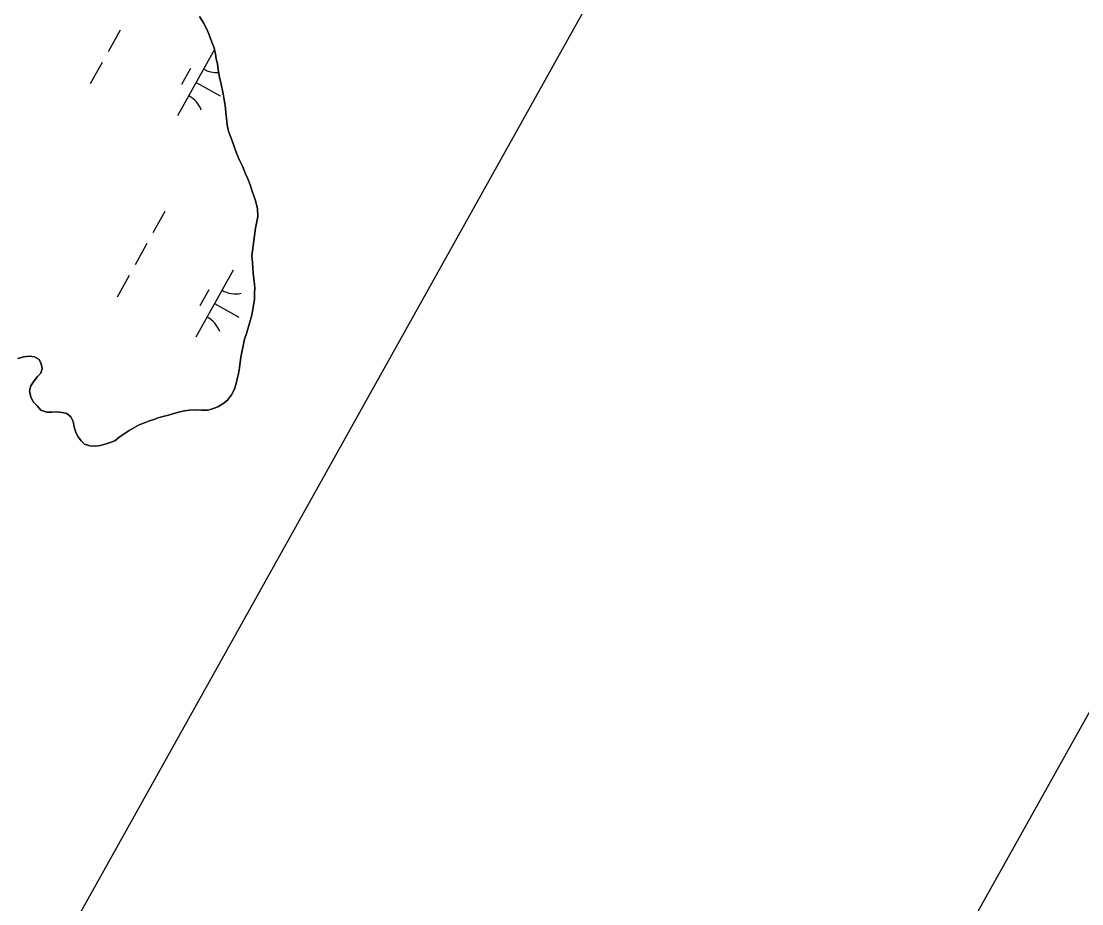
# Model space of a CAD drawing. Extents: x 3923531 to 3943530, y 207391 to 229799.
# Drawn here: x 3940173 to 3940865, y 219861 to 220437 of the extents above; entities that cross this region are included whole.
import ezdxf

# ---------------------------------------------------------------- set-up
doc = ezdxf.new("R2010")
doc.units = 0
for name, color, linetype in [('V-ANNO-SYMB', 7, 'Continuous'), ('V-GRID-FRAM', 7, 'Continuous'), ('V-TOPO-SHOR', 7, 'Continuous'), ('V-WETL-SWMP', 7, 'Continuous')]:
    doc.layers.add(name, color=color, linetype=linetype)

msp = doc.modelspace()

# ---------------------------------------------------------------- linework, layer by layer
at = {"layer": 'V-ANNO-SYMB'}
msp.add_lwpolyline([(3932328.86, 228191.44), (3924261.37, 213750.52), (3934264.53, 208162.21), (3942332.02, 222603.14), (3932328.86, 228191.44)], dxfattribs=at)
at = {"layer": 'V-GRID-FRAM'}
msp.add_lwpolyline([(3941569.42, 222286.79), (3934196.47, 209089.08), (3926890.07, 213186.24), (3934009.8, 226348.12), (3941569.42, 222286.79)], dxfattribs=at)
at = {"layer": 'V-TOPO-SHOR'}
for points in [[(3940319.17, 220337.83), (3940317.15, 220342.95), (3940315.14, 220347.11), (3940313.28, 220351.28), (3940311.96, 220355.06), (3940310.5, 220359.37), (3940309.48, 220362.2), (3940308.04, 220365.71), (3940307.12, 220369.9), (3940306.75, 220373.97), (3940306.39, 220377.77), (3940306.04, 220380.75), (3940305.53, 220385.09), (3940304.43, 220391.18), (3940303.35, 220396.46), (3940302.29, 220400.92), (3940301.23, 220405.65), (3940300.86, 220409.58), (3940300.1, 220412.97), (3940299.62, 220415.95), (3940298.71, 220420), (3940297.25, 220423.91), (3940295.51, 220428.63), (3940293.92, 220432.4), (3940291.65, 220436.42), (3940289.1, 220440.58)], [(3940170.47, 220217.32), (3940174.39, 220218.37), (3940178.18, 220218.87), (3940181.32, 220218.4), (3940184.35, 220216.7), (3940185.78, 220213.75), (3940186.4, 220210.77), (3940185.52, 220207.62), (3940183.26, 220205.53), (3940181.15, 220202.76), (3940179.06, 220199.45), (3940178.18, 220196.16), (3940178.96, 220192.1), (3940180.81, 220188.88), (3940183.32, 220186.09), (3940185.42, 220183.55), (3940189.4, 220182.29), (3940192.66, 220182.23), (3940196.19, 220182.45), (3940199.46, 220181.99), (3940202.47, 220181.38), (3940205.11, 220179.13), (3940206.54, 220176.18), (3940207.3, 220172.66), (3940208.35, 220168.88), (3940209.91, 220166.06), (3940211.87, 220163.52), (3940214.1, 220161.4), (3940217.53, 220160.26), (3940221.34, 220160.08), (3940224.32, 220160.56), (3940227.56, 220161.32), (3940230.8, 220162.35), (3940233.76, 220163.64), (3940236.7, 220165.89), (3940239.91, 220168.14), (3940243.12, 220170.26), (3940246.6, 220172.24), (3940249.83, 220173.95), (3940253.2, 220175.26), (3940256.43, 220176.56), (3940259.4, 220177.45), (3940262.23, 220178.46), (3940265.2, 220179.35), (3940268.85, 220180.26), (3940272.35, 220181.43), (3940276.27, 220182.48), (3940279.25, 220183.23), (3940282.5, 220183.58), (3940287.26, 220183.69), (3940290.39, 220183.49), (3940294.46, 220183.59), (3940297.71, 220184.49), (3940301.21, 220185.66), (3940304.43, 220187.64), (3940307.5, 220190.16), (3940310.13, 220193.62), (3940311.95, 220197.2), (3940313.08, 220201.03), (3940313.83, 220204.05), (3940314.7, 220207.33), (3940315.15, 220211.28), (3940315.97, 220216.61), (3940316.56, 220220.43), (3940317.77, 220226.71), (3940318.5, 220229.99), (3940319.78, 220233.56), (3940320.91, 220237.39), (3940321.79, 220240.4), (3940322.79, 220243.96), (3940323.53, 220246.97), (3940324.5, 220251.89), (3940324.95, 220256.11), (3940325.12, 220260.06), (3940325.18, 220263.33), (3940324.94, 220267.81), (3940324.27, 220272.82), (3940324.04, 220276.76), (3940323.83, 220280.02), (3940323.31, 220284.36), (3940325.6, 220302.36), (3940327.18, 220310.01), (3940326.93, 220314.9), (3940325.87, 220319.5), (3940324.84, 220322.87), (3940323.37, 220327.19), (3940322.21, 220330.56), (3940320.61, 220334.6), (3940319.17, 220337.83)]]:
    msp.add_lwpolyline(points, dxfattribs=at)
at = {"layer": 'V-WETL-SWMP'}
for p, q in [((3940289.1, 220440.58), (3940291.65, 220436.42)), ((3940291.65, 220436.42), (3940293.92, 220432.4)), ((3940237.24, 220431.56), (3940229.44, 220417.59)), ((3940293.92, 220432.4), (3940295.51, 220428.63)), ((3940295.51, 220428.63), (3940297.25, 220423.91)), ((3940297.25, 220423.91), (3940298.71, 220420)), ((3940298.71, 220420), (3940299.62, 220415.95)), ((3940298.95, 220418.92), (3940274.82, 220375.72)), ((3940299.62, 220415.95), (3940300.1, 220412.97)), ((3940300.1, 220412.97), (3940300.86, 220409.58)), ((3940225.54, 220410.6), (3940217.73, 220396.64)), ((3940283.2, 220406.54), (3940277.35, 220396.07)), ((3940300.86, 220409.58), (3940301.23, 220405.65)), ((3940301.23, 220405.65), (3940302.29, 220400.92)), ((3940302.29, 220400.92), (3940303.35, 220396.46)), ((3940287.01, 220397.54), (3940302.72, 220388.76)), ((3940303.35, 220396.46), (3940304.43, 220391.18)), ((3940304.43, 220391.18), (3940305.53, 220385.09)), ((3940305.53, 220385.09), (3940306.04, 220380.75)), ((3940306.04, 220380.75), (3940306.39, 220377.77)), ((3940306.39, 220377.77), (3940306.75, 220373.97)), ((3940306.75, 220373.97), (3940307.12, 220369.9)), ((3940307.12, 220369.9), (3940308.04, 220365.71)), ((3940308.04, 220365.71), (3940309.48, 220362.2)), ((3940309.48, 220362.2), (3940310.5, 220359.37)), ((3940310.5, 220359.37), (3940311.96, 220355.06)), ((3940311.96, 220355.06), (3940313.28, 220351.28)), ((3940313.28, 220351.28), (3940315.14, 220347.11)), ((3940315.14, 220347.11), (3940317.15, 220342.95)), ((3940317.15, 220342.95), (3940319.17, 220337.83)), ((3940319.17, 220337.83), (3940320.61, 220334.6)), ((3940320.61, 220334.6), (3940322.21, 220330.56)), ((3940322.21, 220330.56), (3940323.37, 220327.19)), ((3940323.37, 220327.19), (3940324.84, 220322.87)), ((3940324.84, 220322.87), (3940325.87, 220319.5)), ((3940325.87, 220319.5), (3940326.93, 220314.9)), ((3940266.54, 220313.3), (3940258.73, 220299.33)), ((3940327.19, 220310.01), (3940325.6, 220302.36)), ((3940326.93, 220314.9), (3940327.19, 220310.01)), ((3940325.6, 220302.36), (3940323.31, 220284.36)), ((3940254.83, 220292.34), (3940247.03, 220278.38)), ((3940323.31, 220284.36), (3940323.83, 220280.02)), ((3940311.21, 220274.93), (3940286.83, 220231.28)), ((3940323.83, 220280.02), (3940324.04, 220276.76)), ((3940324.04, 220276.76), (3940324.27, 220272.82)), ((3940243.13, 220271.39), (3940235.32, 220257.42)), ((3940324.27, 220272.82), (3940324.94, 220267.81)), ((3940324.94, 220267.81), (3940325.18, 220263.33)), ((3940295.21, 220262.11), (3940289.36, 220251.63)), ((3940325.12, 220260.06), (3940324.95, 220256.11)), ((3940325.18, 220263.33), (3940325.12, 220260.06)), ((3940299.02, 220253.1), (3940314.74, 220244.33)), ((3940324.95, 220256.11), (3940324.5, 220251.89)), ((3940323.53, 220246.97), (3940322.79, 220243.96)), ((3940324.5, 220251.89), (3940323.53, 220246.97)), ((3940321.79, 220240.4), (3940320.91, 220237.39)), ((3940322.79, 220243.96), (3940321.79, 220240.4)), ((3940319.78, 220233.56), (3940318.5, 220229.99)), ((3940320.91, 220237.39), (3940319.78, 220233.56)), ((3940317.77, 220226.71), (3940316.56, 220220.43)), ((3940318.5, 220229.99), (3940317.77, 220226.71)), ((3940174.39, 220218.37), (3940170.47, 220217.32)), ((3940178.18, 220218.87), (3940174.39, 220218.37)), ((3940181.32, 220218.4), (3940178.18, 220218.87)), ((3940184.35, 220216.7), (3940181.32, 220218.4)), ((3940316.56, 220220.43), (3940315.97, 220216.61)), ((3940185.78, 220213.75), (3940184.35, 220216.7)), ((3940186.4, 220210.77), (3940185.78, 220213.75)), ((3940315.15, 220211.28), (3940314.7, 220207.33)), ((3940315.97, 220216.61), (3940315.15, 220211.28)), ((3940181.15, 220202.76), (3940183.26, 220205.53)), ((3940183.26, 220205.53), (3940185.52, 220207.62)), ((3940185.52, 220207.62), (3940186.4, 220210.77)), ((3940314.7, 220207.33), (3940313.83, 220204.04)), ((3940178.18, 220196.16), (3940179.06, 220199.45)), ((3940179.06, 220199.45), (3940181.15, 220202.76)), ((3940313.08, 220201.04), (3940311.95, 220197.2)), ((3940313.83, 220204.04), (3940313.08, 220201.04)), ((3940178.96, 220192.1), (3940178.18, 220196.16)), ((3940180.81, 220188.88), (3940178.96, 220192.1)), ((3940310.13, 220193.62), (3940307.5, 220190.16)), ((3940311.95, 220197.2), (3940310.13, 220193.62)), ((3940183.32, 220186.09), (3940180.81, 220188.88)), ((3940185.42, 220183.55), (3940183.32, 220186.09)), ((3940189.4, 220182.29), (3940185.42, 220183.55)), ((3940282.5, 220183.58), (3940279.25, 220183.23)), ((3940287.26, 220183.69), (3940282.5, 220183.58)), ((3940290.39, 220183.49), (3940287.26, 220183.69)), ((3940294.47, 220183.59), (3940290.39, 220183.49)), ((3940297.71, 220184.49), (3940294.47, 220183.59)), ((3940301.21, 220185.66), (3940297.71, 220184.49)), ((3940304.43, 220187.64), (3940301.21, 220185.66)), ((3940307.5, 220190.16), (3940304.43, 220187.64)), ((3940192.66, 220182.23), (3940189.4, 220182.29)), ((3940196.19, 220182.45), (3940192.66, 220182.23)), ((3940199.46, 220181.99), (3940196.19, 220182.45)), ((3940202.47, 220181.38), (3940199.46, 220181.99)), ((3940205.11, 220179.13), (3940202.47, 220181.38)), ((3940206.54, 220176.18), (3940205.11, 220179.13)), ((3940259.4, 220177.45), (3940256.43, 220176.56)), ((3940262.23, 220178.47), (3940259.4, 220177.45)), ((3940265.2, 220179.35), (3940262.23, 220178.47)), ((3940268.85, 220180.26), (3940265.2, 220179.35)), ((3940272.35, 220181.43), (3940268.85, 220180.26)), ((3940276.27, 220182.48), (3940272.35, 220181.43)), ((3940279.25, 220183.23), (3940276.27, 220182.48)), ((3940207.3, 220172.66), (3940206.54, 220176.18)), ((3940208.35, 220168.88), (3940207.3, 220172.66)), ((3940243.12, 220170.26), (3940239.91, 220168.14)), ((3940246.61, 220172.24), (3940243.12, 220170.26)), ((3940249.83, 220173.95), (3940246.61, 220172.24)), ((3940253.2, 220175.26), (3940249.83, 220173.95)), ((3940256.43, 220176.56), (3940253.2, 220175.26)), ((3940209.91, 220166.06), (3940208.35, 220168.88)), ((3940211.87, 220163.52), (3940209.91, 220166.06)), ((3940214.1, 220161.4), (3940211.87, 220163.52)), ((3940233.76, 220163.64), (3940230.8, 220162.35)), ((3940236.7, 220165.89), (3940233.76, 220163.64)), ((3940239.91, 220168.14), (3940236.7, 220165.89)), ((3940217.53, 220160.26), (3940214.1, 220161.4)), ((3940221.34, 220160.08), (3940217.53, 220160.26)), ((3940224.32, 220160.56), (3940221.34, 220160.08)), ((3940227.56, 220161.32), (3940224.32, 220160.56)), ((3940230.8, 220162.35), (3940227.56, 220161.32))]:
    msp.add_line(p, q, dxfattribs=at)
for centre, start, end in [((3940300.69, 220421.54), 240.03808, 273.01), ((3940273.75, 220373.31), 20.03808, 61.58174), ((3940312.7, 220277.1), 240.03808, 281.58174), ((3940285.76, 220228.88), 20.03808, 61.58174)]:
    msp.add_arc(centre, 17.62, start, end, dxfattribs=at)

doc.saveas('drawing.dxf')
